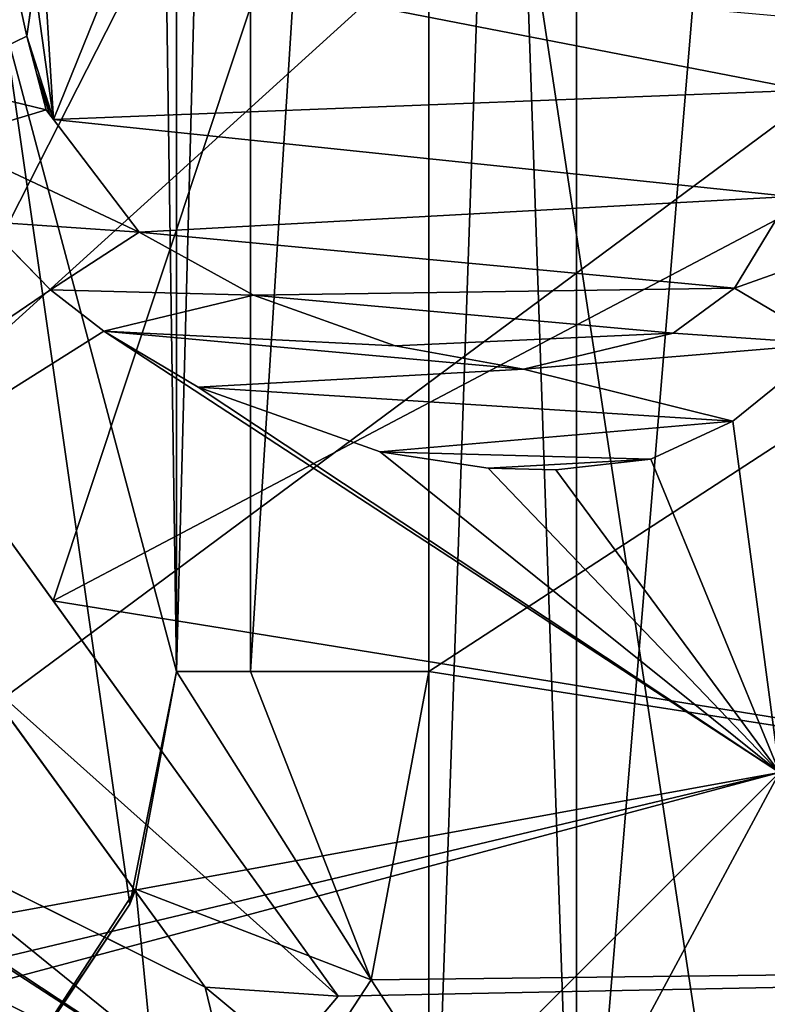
# Model space of a CAD drawing. Header units: millimetres. Extents: x -122 to 122, y -98 to 94.
# Tile 523 of 533: x 77.38 to 80.34, y 66.58 to 70.49. Entities that reach past the tile are written whole.
import ezdxf

# ---------------------------------------------------------------- set-up
doc = ezdxf.new("R2010")
doc.units = ezdxf.units.MM
doc.header["$LTSCALE"] = 26.699852
for name, color, linetype in [('1205', 7, 'CONTINUOUS'), ('1212', 7, 'CONTINUOUS'), ('1220', 7, 'CONTINUOUS'), ('31', 7, 'CONTINUOUS'), ('32', 7, 'CONTINUOUS'), ('35', 7, 'CONTINUOUS'), ('4174', 7, 'CONTINUOUS'), ('4212', 7, 'CONTINUOUS'), ('4219', 7, 'CONTINUOUS'), ('4227', 7, 'CONTINUOUS'), ('4795', 7, 'CONTINUOUS'), ('4797', 7, 'CONTINUOUS'), ('4798', 7, 'CONTINUOUS'), ('4800', 7, 'CONTINUOUS'), ('4803', 7, 'CONTINUOUS'), ('4807', 7, 'CONTINUOUS'), ('4811', 7, 'CONTINUOUS'), ('4812', 7, 'CONTINUOUS'), ('4819', 7, 'CONTINUOUS'), ('4821', 7, 'CONTINUOUS'), ('4823', 7, 'CONTINUOUS'), ('4826', 7, 'CONTINUOUS'), ('4859', 7, 'CONTINUOUS'), ('4860', 7, 'CONTINUOUS'), ('4866', 7, 'CONTINUOUS'), ('4867', 7, 'CONTINUOUS'), ('4869', 7, 'CONTINUOUS'), ('5013', 7, 'CONTINUOUS'), ('792', 7, 'CONTINUOUS'), ('793', 7, 'CONTINUOUS'), ('803', 7, 'CONTINUOUS'), ('804', 7, 'CONTINUOUS'), ('806', 7, 'CONTINUOUS'), ('808', 7, 'CONTINUOUS'), ('810', 7, 'CONTINUOUS'), ('909', 7, 'CONTINUOUS'), ('910', 7, 'CONTINUOUS'), ('911', 7, 'CONTINUOUS'), ('912', 7, 'CONTINUOUS'), ('913', 7, 'CONTINUOUS'), ('914', 7, 'CONTINUOUS'), ('915', 7, 'CONTINUOUS'), ('916', 7, 'CONTINUOUS'), ('917', 7, 'CONTINUOUS'), ('929', 7, 'CONTINUOUS'), ('930', 7, 'CONTINUOUS'), ('931', 7, 'CONTINUOUS'), ('932', 7, 'CONTINUOUS'), ('933', 7, 'CONTINUOUS'), ('934', 7, 'CONTINUOUS'), ('935', 7, 'CONTINUOUS'), ('936', 7, 'CONTINUOUS'), ('937', 7, 'CONTINUOUS'), ('963', 7, 'CONTINUOUS')]:
    doc.layers.add(name, color=color, linetype=linetype)

msp = doc.modelspace()

# ---------------------------------------------------------------- linework, layer by layer
at = {"layer": '1205', "color": 250, "linetype": 'Continuous', "true_color": 0x323232}
for points in [[(79, 82, -2), (79, 82, -10), (79, 65, -10), (79, 82, -2)], [(79, 65, -2), (79, 82, -2), (79, 65, -10), (79, 65, -2)]]:
    msp.add_3dface(points, dxfattribs=at)
at = {"layer": '1212', "color": 250, "linetype": 'Continuous', "true_color": 0x323232}
for points in [[(79, 65, -10), (79, 82, -10), (79.5858, 82, -11.4142), (79, 65, -10)], [(79.5858, 65, -11.4142), (79, 65, -10), (79.5858, 82, -11.4142), (79.5858, 65, -11.4142)], [(81, 82, -12), (81, 65, -12), (79.5858, 65, -11.4142), (81, 82, -12)], [(81, 82, -12), (79.5858, 65, -11.4142), (79.5858, 82, -11.4142), (81, 82, -12)]]:
    msp.add_3dface(points, dxfattribs=at)
at = {"layer": '1220', "color": 250, "linetype": 'Continuous', "true_color": 0x323232}
for points in [[(79, 82, -2), (79, 65, -2), (79.5858, 65, -0.5858), (79, 82, -2)], [(79.5858, 82, -0.5858), (79, 82, -2), (79.5858, 65, -0.5858), (79.5858, 82, -0.5858)], [(81, 65), (81, 82), (79.5858, 82, -0.5858), (81, 65)], [(81, 65), (79.5858, 82, -0.5858), (79.5858, 65, -0.5858), (81, 65)]]:
    msp.add_3dface(points, dxfattribs=at)
at = {"layer": '31', "color": 7, "linetype": 'Continuous', "true_color": 0xf5f5f5}
for points in [[(80.6065, 62.8935, -12), (85, 73.5, -12), (74.4996, 65.7056, -12), (80.6065, 62.8935, -12)], [(74.4996, 65.7056, -12), (85, 73.5, -12), (79, 73.5, -12), (74.4996, 65.7056, -12)]]:
    msp.add_3dface(points, dxfattribs=at)
at = {"layer": '32', "color": 7, "linetype": 'Continuous', "true_color": 0xf5f5f5}
for points in [[(79, 73.5, -15), (80.6065, 62.8935, -15), (74.4996, 65.7056, -15), (79, 73.5, -15)], [(85, 73.5, -15), (80.6065, 62.8935, -15), (79, 73.5, -15), (85, 73.5, -15)]]:
    msp.add_3dface(points, dxfattribs=at)
at = {"layer": '35', "color": 7, "linetype": 'Continuous', "true_color": 0xf5f5f5}
for points in [[(74.4996, 65.7056, -12), (79, 73.5, -12), (74.4996, 65.7056, -15), (74.4996, 65.7056, -12)], [(79, 73.5, -12), (79, 73.5, -15), (74.4996, 65.7056, -15), (79, 73.5, -12)]]:
    msp.add_3dface(points, dxfattribs=at)
at = {"layer": '4174', "color": 250, "linetype": 'Continuous', "true_color": 0x323232}
for points in [[(80.2677, 63.2324), (81, 65), (94.5, 92.5), (80.2677, 63.2324)], [(102.9852, 88.9852), (80.2677, 63.2324), (94.5, 92.5), (102.9852, 88.9852)], [(106.5, 80.5), (80.2677, 63.2324), (102.9852, 88.9852), (106.5, 80.5)], [(106.5, 51.2841), (80.2677, 63.2324), (106.5, 80.5), (106.5, 51.2841)]]:
    msp.add_3dface(points, dxfattribs=at)
at = {"layer": '4212', "color": 250, "linetype": 'Continuous', "true_color": 0x323232}
for points in [[(79, 65, 10), (79, 82, 10), (79, 65, 2), (79, 65, 10)], [(79, 65, 2), (79, 82, 10), (79, 82, 2), (79, 65, 2)]]:
    msp.add_3dface(points, dxfattribs=at)
at = {"layer": '4219', "color": 250, "linetype": 'Continuous', "true_color": 0x323232}
for points in [[(79, 82, 10), (79, 65, 10), (79.5858, 65, 11.4142), (79, 82, 10)], [(79, 82, 10), (79.5858, 65, 11.4142), (79.5858, 82, 11.4142), (79, 82, 10)], [(81, 65, 12), (81, 82, 12), (79.5858, 82, 11.4142), (81, 65, 12)], [(79.5858, 65, 11.4142), (81, 65, 12), (79.5858, 82, 11.4142), (79.5858, 65, 11.4142)]]:
    msp.add_3dface(points, dxfattribs=at)
at = {"layer": '4227', "color": 250, "linetype": 'Continuous', "true_color": 0x323232}
for points in [[(79, 65, 2), (79, 82, 2), (79.5858, 82, 0.5858), (79, 65, 2)], [(79, 65, 2), (79.5858, 82, 0.5858), (79.5858, 65, 0.5858), (79, 65, 2)], [(81, 82), (81, 65), (79.5858, 65, 0.5858), (81, 82)], [(79.5858, 82, 0.5858), (81, 82), (79.5858, 65, 0.5858), (79.5858, 82, 0.5858)]]:
    msp.add_3dface(points, dxfattribs=at)
at = {"layer": '4795', "color": 7, "linetype": 'Continuous', "true_color": 0xf5f5f5}
for points in [[(79, 79.1, 12), (87.6, 73.5, 12), (79, 67.9, 12), (79, 79.1, 12)], [(87.6, 73.5, 12), (86.2603, 66.7656, 12), (79, 67.9, 12), (87.6, 73.5, 12)], [(79, 67.9, 12), (86.2603, 66.7656, 12), (78.7723, 66.6767, 12), (79, 67.9, 12)], [(86.2603, 66.7656, 12), (82.4441, 61.0542, 12), (78.7723, 66.6767, 12), (86.2603, 66.7656, 12)], [(78.7723, 66.6767, 12), (82.4441, 61.0542, 12), (77.9924, 65.4841, 12), (78.7723, 66.6767, 12)]]:
    msp.add_3dface(points, dxfattribs=at)
at = {"layer": '4797', "color": 7, "linetype": 'Continuous', "true_color": 0xf5f5f5}
for points in [[(76.9599, 68.9443, 19.2944), (79.2773, 73.5, 18.9925), (75.6273, 70.7932, 19.8269), (76.9599, 68.9443, 19.2944)], [(77.5107, 68.1803, 19.017), (79.2773, 73.5, 18.9925), (76.9599, 68.9443, 19.2944), (77.5107, 68.1803, 19.017)], [(86.2603, 66.7648, 14.625), (87.6, 73.5, 14.625), (77.5107, 68.1803, 19.017), (86.2603, 66.7648, 14.625)], [(87.6, 73.5, 14.625), (79.2773, 73.5, 18.9925), (77.5107, 68.1803, 19.017), (87.6, 73.5, 14.625)], [(86.2603, 66.7648, 14.625), (77.5107, 68.1803, 19.017), (78.6409, 66.6122, 18.3364), (86.2603, 66.7648, 14.625)], [(82.4451, 61.0549, 14.625), (76.5724, 66.9521, 18.9925), (73.9609, 64.3566, 18.7536), (82.4451, 61.0549, 14.625)], [(76.5724, 66.9521, 18.9925), (82.4451, 61.0549, 14.625), (78.2377, 66.1347, 18.3364), (76.5724, 66.9521, 18.9925)], [(82.4451, 61.0549, 14.625), (86.2603, 66.7648, 14.625), (78.2377, 66.1347, 18.3364), (82.4451, 61.0549, 14.625)], [(78.2377, 66.1347, 18.3364), (86.2603, 66.7648, 14.625), (78.4408, 66.3752, 18.3382), (78.2377, 66.1347, 18.3364)], [(78.4408, 66.3752, 18.3382), (86.2603, 66.7648, 14.625), (78.6409, 66.6122, 18.3364), (78.4408, 66.3752, 18.3382)]]:
    msp.add_3dface(points, dxfattribs=at)
at = {"layer": '4798', "color": 7, "linetype": 'Continuous', "true_color": 0xf5f5f5}
for points in [[(77.981, 73.5, -10), (73.9905, 66.5883, -10), (77.981, 73.5, -66.4045), (77.981, 73.5, -10)], [(77.981, 73.5, -66.4045), (73.9905, 66.5883, -10), (73.9905, 66.5883, -66.4045), (77.981, 73.5, -66.4045)]]:
    msp.add_3dface(points, dxfattribs=at)
at = {"layer": '4800', "color": 7, "linetype": 'Continuous', "true_color": 0xf5f5f5}
msp.add_3dface([(77.2923, 67.7764, 18.9948), (76.8705, 67.266, 18.9925), (78.1142, 66.648, 18.5075), (77.2923, 67.7764, 18.9948)], dxfattribs=at)
at = {"layer": '4803', "color": 7, "linetype": 'Continuous', "true_color": 0xf5f5f5}
for points in [[(78, 79.1, 11), (78, 67.9, 11), (78, 79.1, 1.0205), (78, 79.1, 11)], [(78, 79.1, 1.0205), (78, 67.9, 11), (78, 73.5019, 0.2898), (78, 79.1, 1.0205)], [(78, 67.9, 11), (78, 67.9, 1.0205), (78, 73.5019, 0.2898), (78, 67.9, 11)]]:
    msp.add_3dface(points, dxfattribs=at)
at = {"layer": '4807', "color": 7, "linetype": 'Continuous', "true_color": 0xf5f5f5}
for points in [[(78, 67.9, 1.0205), (77.8392, 67.0364, 11), (77.8154, 66.977, 1.1922), (78, 67.9, 1.0205)], [(78, 67.9, 1.0205), (78, 67.9, 11), (77.8392, 67.0364, 11), (78, 67.9, 1.0205)], [(77.8392, 67.0364, 11), (77.2889, 66.1948, 11), (77.8154, 66.977, 1.1922), (77.8392, 67.0364, 11)], [(77.2889, 66.1948, 11), (77.2971, 66.2029, 1.25), (77.8154, 66.977, 1.1922), (77.2889, 66.1948, 11)]]:
    msp.add_3dface(points, dxfattribs=at)
at = {"layer": '4811', "color": 7, "linetype": 'Continuous', "true_color": 0xf5f5f5}
for points in [[(78, 67.9, 11), (78.7723, 66.6767, 12), (77.8392, 67.0364, 11), (78, 67.9, 11)], [(78.7723, 66.6767, 12), (78, 67.9, 11), (78.2929, 67.9, 11.7071), (78.7723, 66.6767, 12)], [(79, 67.9, 12), (78.7723, 66.6767, 12), (78.2929, 67.9, 11.7071), (79, 67.9, 12)], [(77.9924, 65.4841, 12), (77.2889, 66.1948, 11), (77.8392, 67.0364, 11), (77.9924, 65.4841, 12)], [(78.7723, 66.6767, 12), (77.9924, 65.4841, 12), (77.8392, 67.0364, 11), (78.7723, 66.6767, 12)]]:
    msp.add_3dface(points, dxfattribs=at)
at = {"layer": '4812', "color": 7, "linetype": 'Continuous', "true_color": 0xf5f5f5}
for points in [[(78, 67.9, 11), (78, 79.1, 11), (78.2929, 79.1, 11.7071), (78, 67.9, 11)], [(78, 67.9, 11), (78.2929, 79.1, 11.7071), (78.2929, 67.9, 11.7071), (78, 67.9, 11)], [(79, 79.1, 12), (79, 67.9, 12), (78.2929, 67.9, 11.7071), (79, 79.1, 12)], [(78.2929, 79.1, 11.7071), (79, 79.1, 12), (78.2929, 67.9, 11.7071), (78.2929, 79.1, 11.7071)]]:
    msp.add_3dface(points, dxfattribs=at)
at = {"layer": '4819', "color": 7, "linetype": 'Continuous', "true_color": 0xf5f5f5}
msp.add_3dface([(76.3855, 73.5, -68), (77.981, 73.5, -66.4045), (73.9905, 66.5883, -66.4045), (76.3855, 73.5, -68)], dxfattribs=at)
at = {"layer": '4821', "color": 7, "linetype": 'Continuous', "true_color": 0xf5f5f5}
for points in [[(77.9175, 73.5, 0.2556), (78, 67.9, 1.0205), (77.3157, 70.4722, 0.2556), (77.9175, 73.5, 0.2556)], [(78, 73.5019, 0.2898), (78, 67.9, 1.0205), (77.9175, 73.5, 0.2556), (78, 73.5019, 0.2898)], [(77.8154, 66.977, 1.1922), (77.2971, 66.2029, 1.25), (77.3157, 70.4722, 0.2556), (77.8154, 66.977, 1.1922)], [(78, 67.9, 1.0205), (77.8154, 66.977, 1.1922), (77.3157, 70.4722, 0.2556), (78, 67.9, 1.0205)]]:
    msp.add_3dface(points, dxfattribs=at)
at = {"layer": '4823', "color": 7, "linetype": 'Continuous', "true_color": 0xf5f5f5}
for points in [[(77.3, 73.5, -10), (73.65, 67.178, -10), (77.981, 73.5, -10), (77.3, 73.5, -10)], [(77.981, 73.5, -10), (73.65, 67.178, -10), (73.9905, 66.5883, -10), (77.981, 73.5, -10)]]:
    msp.add_3dface(points, dxfattribs=at)
at = {"layer": '4826', "color": 7, "linetype": 'Continuous', "true_color": 0xf5f5f5}
for points in [[(77.3157, 70.4722, 0.2556), (77.3, 73.5, -0.6683), (77.4686, 73.5, -0.1127), (77.3157, 70.4722, 0.2556)], [(77.9175, 73.5, 0.2556), (77.3157, 70.4722, 0.2556), (77.4686, 73.5, -0.1127), (77.9175, 73.5, 0.2556)]]:
    msp.add_3dface(points, dxfattribs=at)
at = {"layer": '4859', "color": 7, "linetype": 'Continuous', "true_color": 0xf5f5f5}
for points in [[(78.2377, 66.1347, 18.3364), (78.4408, 66.3752, 18.3382), (78.6409, 66.6122, 19.4132), (78.2377, 66.1347, 18.3364)], [(78.2377, 66.1347, 18.3364), (78.6409, 66.6122, 19.4132), (78.2377, 66.1347, 19.4132), (78.2377, 66.1347, 18.3364)], [(78.2377, 66.1347, 19.4132), (78.6409, 66.6122, 19.4132), (78.4407, 66.3751, 19.4149), (78.2377, 66.1347, 19.4132)], [(78.4408, 66.3752, 18.3382), (78.6409, 66.6122, 18.3364), (78.6409, 66.6122, 19.4132), (78.4408, 66.3752, 18.3382)]]:
    msp.add_3dface(points, dxfattribs=at)
at = {"layer": '4860', "color": 7, "linetype": 'Continuous', "true_color": 0xf5f5f5}
for points in [[(78.6409, 66.6122, 19.4132), (76.9599, 68.9443, 19.2944), (76.9595, 68.9449, 20.336), (78.6409, 66.6122, 19.4132)], [(77.5107, 68.1803, 19.017), (76.9599, 68.9443, 19.2944), (78.6409, 66.6122, 19.4132), (77.5107, 68.1803, 19.017)], [(78.6409, 66.6122, 18.3364), (77.5107, 68.1803, 19.017), (78.6409, 66.6122, 19.4132), (78.6409, 66.6122, 18.3364)]]:
    msp.add_3dface(points, dxfattribs=at)
at = {"layer": '4866', "color": 7, "linetype": 'Continuous', "true_color": 0xf5f5f5}
for points in [[(76.5724, 66.9521, 18.9925), (78.2377, 66.1347, 18.3364), (75.8856, 67.2892, 20.2667), (76.5724, 66.9521, 18.9925)], [(78.2377, 66.1347, 18.3364), (78.2377, 66.1347, 19.4132), (75.8856, 67.2892, 20.2667), (78.2377, 66.1347, 18.3364)]]:
    msp.add_3dface(points, dxfattribs=at)
at = {"layer": '4867', "color": 7, "linetype": 'Continuous', "true_color": 0xf5f5f5}
for points in [[(78.1142, 66.648, 19.5778), (76.8022, 67.2999, 19.0169), (76.8021, 67.3, 20.0683), (78.1142, 66.648, 19.5778)], [(76.8705, 67.266, 18.9925), (76.8022, 67.2999, 19.0169), (78.1142, 66.648, 19.5778), (76.8705, 67.266, 18.9925)], [(78.1142, 66.648, 18.5075), (76.8705, 67.266, 18.9925), (78.1142, 66.648, 19.5778), (78.1142, 66.648, 18.5075)]]:
    msp.add_3dface(points, dxfattribs=at)
at = {"layer": '4869', "color": 7, "linetype": 'Continuous', "true_color": 0xf5f5f5}
for points in [[(77.2923, 67.7764, 18.9948), (78.1142, 66.648, 18.5075), (77.2075, 67.8929, 20.0912), (77.2923, 67.7764, 18.9948)], [(78.1142, 66.648, 18.5075), (78.1142, 66.648, 19.5778), (77.2075, 67.8929, 20.0912), (78.1142, 66.648, 18.5075)]]:
    msp.add_3dface(points, dxfattribs=at)
at = {"layer": '5013', "color": 7, "linetype": 'Continuous', "true_color": 0xf5f5f5}
for points in [[(78.6409, 66.6122, 19.4132), (76.9595, 68.9449, 20.336), (77.2075, 67.8929, 20.0912), (78.6409, 66.6122, 19.4132)], [(78.2377, 66.1347, 19.4132), (75.0905, 68.1788, 20.5915), (75.8856, 67.2892, 20.2667), (78.2377, 66.1347, 19.4132)], [(75.0905, 68.1788, 20.5915), (78.2377, 66.1347, 19.4132), (75.466, 67.964, 20.4842), (75.0905, 68.1788, 20.5915)], [(75.466, 67.964, 20.4842), (78.2377, 66.1347, 19.4132), (76.8021, 67.3, 20.0683), (75.466, 67.964, 20.4842)], [(78.1142, 66.648, 19.5778), (78.6409, 66.6122, 19.4132), (77.2075, 67.8929, 20.0912), (78.1142, 66.648, 19.5778)], [(78.2377, 66.1347, 19.4132), (78.1142, 66.648, 19.5778), (76.8021, 67.3, 20.0683), (78.2377, 66.1347, 19.4132)], [(78.4407, 66.3751, 19.4149), (78.6409, 66.6122, 19.4132), (78.1142, 66.648, 19.5778), (78.4407, 66.3751, 19.4149)], [(78.2377, 66.1347, 19.4132), (78.4407, 66.3751, 19.4149), (78.1142, 66.648, 19.5778), (78.2377, 66.1347, 19.4132)]]:
    msp.add_3dface(points, dxfattribs=at)
at = {"layer": '792', "color": 7, "linetype": 'Continuous', "true_color": 0xf5f5f5}
for points in [[(78.25, 73.5, -15), (74.125, 66.3553, -15), (82, 73.5, -15), (78.25, 73.5, -15)], [(82, 73.5, -15), (74.125, 66.3553, -15), (80.3912, 67.4992, -15), (82, 73.5, -15)], [(80.3912, 67.4992, -15), (74.125, 66.3553, -15), (64, 63.1077, -15), (80.3912, 67.4992, -15)], [(76, 63.1077, -15), (80.3912, 67.4992, -15), (64, 63.1077, -15), (76, 63.1077, -15)]]:
    msp.add_3dface(points, dxfattribs=at)
at = {"layer": '793', "color": 7, "linetype": 'Continuous', "true_color": 0xf5f5f5}
for points in [[(80.4922, 70.2056, -28.55), (77.5119, 70.0893, -28.55), (77.7728, 70.7349, -28.55), (80.4922, 70.2056, -28.55)], [(80.4157, 70.4982, -28.55), (80.4922, 70.2056, -28.55), (77.7728, 70.7349, -28.55), (80.4157, 70.4982, -28.55)], [(80.4326, 69.7845, -28.55), (77.5119, 70.0893, -28.55), (80.4922, 70.2056, -28.55), (80.4326, 69.7845, -28.55)], [(77.8522, 69.642, -28.55), (77.5119, 70.0893, -28.55), (80.4326, 69.7845, -28.55), (77.8522, 69.642, -28.55)], [(80.2126, 69.4205, -28.55), (77.8522, 69.642, -28.55), (80.4326, 69.7845, -28.55), (80.2126, 69.4205, -28.55)], [(77.2869, 69.6317, -28.55), (77.4999, 69.4136, -28.55), (71.6239, 65.4119, -28.55), (77.2869, 69.6317, -28.55)], [(78.3053, 69.3921, -28.55), (77.8522, 69.642, -28.55), (80.2126, 69.4205, -28.55), (78.3053, 69.3921, -28.55)], [(77.4999, 69.4136, -28.55), (77.7124, 69.2494, -28.55), (71.6239, 65.4119, -28.55), (77.4999, 69.4136, -28.55)], [(79.9684, 69.2421, -28.55), (78.3053, 69.3921, -28.55), (80.2126, 69.4205, -28.55), (79.9684, 69.2421, -28.55)], [(78.8665, 69.1923, -28.55), (78.3053, 69.3921, -28.55), (79.9684, 69.2421, -28.55), (78.8665, 69.1923, -28.55)], [(77.7124, 69.2494, -28.55), (80.3912, 67.4992, -28.55), (71.6239, 65.4119, -28.55), (77.7124, 69.2494, -28.55)], [(78.0853, 69.0282, -28.55), (80.3912, 67.4992, -28.55), (77.7124, 69.2494, -28.55), (78.0853, 69.0282, -28.55)], [(79.3755, 69.0994, -28.55), (78.8665, 69.1923, -28.55), (79.9684, 69.2421, -28.55), (79.3755, 69.0994, -28.55)], [(80.5855, 69.1993, -28.55), (80.3912, 67.4992, -28.55), (80.2052, 68.8924, -28.55), (80.5855, 69.1993, -28.55)], [(78.8069, 68.7712, -28.55), (80.3912, 67.4992, -28.55), (78.0853, 69.0282, -28.55), (78.8069, 68.7712, -28.55)], [(80.2052, 68.8924, -28.55), (80.3912, 67.4992, -28.55), (79.8808, 68.7426, -28.55), (80.2052, 68.8924, -28.55)], [(79.2357, 68.7069, -28.55), (80.3912, 67.4992, -28.55), (78.8069, 68.7712, -28.55), (79.2357, 68.7069, -28.55)], [(79.8808, 68.7426, -28.55), (80.3912, 67.4992, -28.55), (79.5042, 68.6998, -28.55), (79.8808, 68.7426, -28.55)], [(79.5042, 68.6998, -28.55), (80.3912, 67.4992, -28.55), (79.2357, 68.7069, -28.55), (79.5042, 68.6998, -28.55)], [(80.3912, 67.4992, -28.55), (76, 63.1077, -28.55), (71.6239, 65.4119, -28.55), (80.3912, 67.4992, -28.55)]]:
    msp.add_3dface(points, dxfattribs=at)
at = {"layer": '803', "color": 7, "linetype": 'Continuous', "true_color": 0xf5f5f5}
for points in [[(77.4662, 70.841, -28.2255), (77.5119, 70.0893, -28.55), (77.4365, 70.6313, -28.2706), (77.4662, 70.841, -28.2255)], [(77.7728, 70.7349, -28.55), (77.5119, 70.0893, -28.55), (77.4662, 70.841, -28.2255), (77.7728, 70.7349, -28.55)], [(77.4365, 70.6313, -28.2706), (77.5119, 70.0893, -28.55), (77.4065, 70.4199, -28.3215), (77.4365, 70.6313, -28.2706)], [(77.4065, 70.4199, -28.3215), (77.5119, 70.0893, -28.55), (77.4446, 70.2741, -28.4135), (77.4065, 70.4199, -28.3215)], [(77.5119, 70.0893, -28.55), (77.4975, 70.1083, -28.529), (77.4446, 70.2741, -28.4135), (77.5119, 70.0893, -28.55)], [(77.483, 70.1273, -28.508), (77.4446, 70.2741, -28.4135), (77.4975, 70.1083, -28.529), (77.483, 70.1273, -28.508)]]:
    msp.add_3dface(points, dxfattribs=at)
at = {"layer": '804', "color": 7, "linetype": 'Continuous', "true_color": 0xf5f5f5}
for points in [[(74.125, 66.3553, -15), (78.25, 73.5, -15), (73.4587, 67.5093, -16.3325), (74.125, 66.3553, -15)], [(78.25, 73.5, -15), (76.9175, 73.5, -16.3325), (73.4587, 67.5093, -16.3325), (78.25, 73.5, -15)]]:
    msp.add_3dface(points, dxfattribs=at)
at = {"layer": '806', "color": 7, "linetype": 'Continuous', "true_color": 0xf5f5f5}
for points in [[(76, 63.1077, -28.55), (80.3912, 67.4992, -28.55), (78.9428, 64.8067, -28.2776), (76, 63.1077, -28.55)], [(80.3912, 67.4992, -28.55), (82, 66.5718, -27.4782), (78.9428, 64.8067, -28.2776), (80.3912, 67.4992, -28.55)]]:
    msp.add_3dface(points, dxfattribs=at)
at = {"layer": '808', "color": 7, "linetype": 'Continuous', "true_color": 0xf5f5f5}
for points in [[(80.3912, 67.4992, -15), (76, 63.1077, -15), (78.9428, 64.8067, -15.2724), (80.3912, 67.4992, -15)], [(82, 66.5718, -16.0718), (80.3912, 67.4992, -15), (78.9428, 64.8067, -15.2724), (82, 66.5718, -16.0718)]]:
    msp.add_3dface(points, dxfattribs=at)
at = {"layer": '810', "color": 7, "linetype": 'Continuous', "true_color": 0xf5f5f5}
for points in [[(77.0297, 70.2373, -28.05), (77.3006, 70.8992, -28.05), (77.4065, 70.4199, -28.05), (77.0297, 70.2373, -28.05)], [(77.4065, 70.4199, -28.05), (77.3006, 70.8992, -28.05), (77.4662, 70.841, -28.05), (77.4065, 70.4199, -28.05)], [(77.483, 70.1273, -28.05), (77.0297, 70.2373, -28.05), (77.4065, 70.4199, -28.05), (77.483, 70.1273, -28.05)], [(77.0297, 70.2373, -28.05), (77.483, 70.1273, -28.05), (77.0784, 70.006, -28.05), (77.0297, 70.2373, -28.05)], [(77.483, 70.1273, -28.05), (77.8522, 69.642, -28.05), (77.0784, 70.006, -28.05), (77.483, 70.1273, -28.05)], [(77.0784, 70.006, -28.05), (77.8522, 69.642, -28.05), (77.2351, 69.6848, -28.05), (77.0784, 70.006, -28.05)], [(80.2126, 69.4205, -28.05), (80.4326, 69.7845, -28.05), (80.8335, 69.6417, -28.05), (80.2126, 69.4205, -28.05)], [(77.2351, 69.6848, -28.05), (77.8522, 69.642, -28.05), (77.4999, 69.4136, -28.05), (77.2351, 69.6848, -28.05)], [(77.8522, 69.642, -28.05), (78.3053, 69.3921, -28.05), (77.4999, 69.4136, -28.05), (77.8522, 69.642, -28.05)], [(80.5855, 69.1993, -28.05), (80.2126, 69.4205, -28.05), (80.8335, 69.6417, -28.05), (80.5855, 69.1993, -28.05)], [(77.4999, 69.4136, -28.05), (78.3053, 69.3921, -28.05), (77.7124, 69.2494, -28.05), (77.4999, 69.4136, -28.05)], [(79.9684, 69.2421, -28.05), (80.2126, 69.4205, -28.05), (80.5855, 69.1993, -28.05), (79.9684, 69.2421, -28.05)], [(78.3053, 69.3921, -28.05), (78.8665, 69.1923, -28.05), (77.7124, 69.2494, -28.05), (78.3053, 69.3921, -28.05)], [(78.8665, 69.1923, -28.05), (79.3755, 69.0994, -28.05), (77.7124, 69.2494, -28.05), (78.8665, 69.1923, -28.05)], [(77.7124, 69.2494, -28.05), (79.3755, 69.0994, -28.05), (78.0853, 69.0282, -28.05), (77.7124, 69.2494, -28.05)], [(79.3755, 69.0994, -28.05), (79.9684, 69.2421, -28.05), (80.5855, 69.1993, -28.05), (79.3755, 69.0994, -28.05)], [(80.2052, 68.8924, -28.05), (79.3755, 69.0994, -28.05), (80.5855, 69.1993, -28.05), (80.2052, 68.8924, -28.05)], [(78.0853, 69.0282, -28.05), (79.3755, 69.0994, -28.05), (80.2052, 68.8924, -28.05), (78.0853, 69.0282, -28.05)], [(78.8069, 68.7712, -28.05), (78.0853, 69.0282, -28.05), (80.2052, 68.8924, -28.05), (78.8069, 68.7712, -28.05)], [(79.8808, 68.7426, -28.05), (78.8069, 68.7712, -28.05), (80.2052, 68.8924, -28.05), (79.8808, 68.7426, -28.05)], [(79.2357, 68.7069, -28.05), (78.8069, 68.7712, -28.05), (79.8808, 68.7426, -28.05), (79.2357, 68.7069, -28.05)], [(79.5042, 68.6998, -28.05), (79.2357, 68.7069, -28.05), (79.8808, 68.7426, -28.05), (79.5042, 68.6998, -28.05)]]:
    msp.add_3dface(points, dxfattribs=at)
at = {"layer": '909', "color": 7, "linetype": 'Continuous', "true_color": 0xf5f5f5}
for points in [[(80.5855, 69.1993, -28.55), (80.2052, 68.8924, -28.55), (80.2052, 68.8924, -28.05), (80.5855, 69.1993, -28.55)], [(80.5855, 69.1993, -28.55), (80.2052, 68.8924, -28.05), (80.5855, 69.1993, -28.05), (80.5855, 69.1993, -28.55)]]:
    msp.add_3dface(points, dxfattribs=at)
at = {"layer": '910', "color": 7, "linetype": 'Continuous', "true_color": 0xf5f5f5}
for points in [[(80.2052, 68.8924, -28.55), (79.8808, 68.7426, -28.55), (79.8808, 68.7426, -28.05), (80.2052, 68.8924, -28.55)], [(80.2052, 68.8924, -28.55), (79.8808, 68.7426, -28.05), (80.2052, 68.8924, -28.05), (80.2052, 68.8924, -28.55)]]:
    msp.add_3dface(points, dxfattribs=at)
at = {"layer": '911', "color": 7, "linetype": 'Continuous', "true_color": 0xf5f5f5}
for points in [[(79.8808, 68.7426, -28.55), (79.5042, 68.6998, -28.55), (79.5042, 68.6998, -28.05), (79.8808, 68.7426, -28.55)], [(79.8808, 68.7426, -28.55), (79.5042, 68.6998, -28.05), (79.8808, 68.7426, -28.05), (79.8808, 68.7426, -28.55)]]:
    msp.add_3dface(points, dxfattribs=at)
at = {"layer": '912', "color": 7, "linetype": 'Continuous', "true_color": 0xf5f5f5}
for points in [[(79.5042, 68.6998, -28.55), (79.2357, 68.7069, -28.55), (79.2357, 68.7069, -28.05), (79.5042, 68.6998, -28.55)], [(79.5042, 68.6998, -28.55), (79.2357, 68.7069, -28.05), (79.5042, 68.6998, -28.05), (79.5042, 68.6998, -28.55)]]:
    msp.add_3dface(points, dxfattribs=at)
at = {"layer": '913', "color": 7, "linetype": 'Continuous', "true_color": 0xf5f5f5}
for points in [[(79.2357, 68.7069, -28.55), (78.8069, 68.7712, -28.55), (78.8069, 68.7712, -28.05), (79.2357, 68.7069, -28.55)], [(79.2357, 68.7069, -28.55), (78.8069, 68.7712, -28.05), (79.2357, 68.7069, -28.05), (79.2357, 68.7069, -28.55)]]:
    msp.add_3dface(points, dxfattribs=at)
at = {"layer": '914', "color": 7, "linetype": 'Continuous', "true_color": 0xf5f5f5}
for points in [[(78.8069, 68.7712, -28.55), (78.0853, 69.0282, -28.55), (78.8069, 68.7712, -28.05), (78.8069, 68.7712, -28.55)], [(78.0853, 69.0282, -28.55), (78.0853, 69.0282, -28.05), (78.8069, 68.7712, -28.05), (78.0853, 69.0282, -28.55)]]:
    msp.add_3dface(points, dxfattribs=at)
at = {"layer": '915', "color": 7, "linetype": 'Continuous', "true_color": 0xf5f5f5}
for points in [[(78.0853, 69.0282, -28.55), (77.7124, 69.2494, -28.55), (77.7124, 69.2494, -28.05), (78.0853, 69.0282, -28.55)], [(78.0853, 69.0282, -28.55), (77.7124, 69.2494, -28.05), (78.0853, 69.0282, -28.05), (78.0853, 69.0282, -28.55)]]:
    msp.add_3dface(points, dxfattribs=at)
at = {"layer": '916', "color": 7, "linetype": 'Continuous', "true_color": 0xf5f5f5}
for points in [[(77.7124, 69.2494, -28.55), (77.4999, 69.4136, -28.55), (77.4999, 69.4136, -28.05), (77.7124, 69.2494, -28.55)], [(77.7124, 69.2494, -28.55), (77.4999, 69.4136, -28.05), (77.7124, 69.2494, -28.05), (77.7124, 69.2494, -28.55)]]:
    msp.add_3dface(points, dxfattribs=at)
at = {"layer": '917', "color": 7, "linetype": 'Continuous', "true_color": 0xf5f5f5}
for points in [[(77.4999, 69.4136, -28.55), (77.261, 69.6583, -28.5147), (77.2351, 69.6848, -28.4794), (77.4999, 69.4136, -28.55)], [(77.4999, 69.4136, -28.55), (77.2351, 69.6848, -28.4794), (77.2351, 69.6848, -28.05), (77.4999, 69.4136, -28.55)], [(77.4999, 69.4136, -28.55), (77.2351, 69.6848, -28.05), (77.4999, 69.4136, -28.05), (77.4999, 69.4136, -28.55)], [(77.4999, 69.4136, -28.55), (77.2869, 69.6317, -28.55), (77.261, 69.6583, -28.5147), (77.4999, 69.4136, -28.55)]]:
    msp.add_3dface(points, dxfattribs=at)
at = {"layer": '929', "color": 7, "linetype": 'Continuous', "true_color": 0xf5f5f5}
for points in [[(77.4365, 70.6313, -28.2706), (77.4065, 70.4199, -28.3215), (77.4662, 70.841, -28.05), (77.4365, 70.6313, -28.2706)], [(77.4065, 70.4199, -28.3215), (77.4065, 70.4199, -28.05), (77.4662, 70.841, -28.05), (77.4065, 70.4199, -28.3215)]]:
    msp.add_3dface(points, dxfattribs=at)
at = {"layer": '930', "color": 7, "linetype": 'Continuous', "true_color": 0xf5f5f5}
for points in [[(77.4065, 70.4199, -28.3215), (77.4446, 70.2741, -28.4135), (77.483, 70.1273, -28.05), (77.4065, 70.4199, -28.3215)], [(77.4065, 70.4199, -28.3215), (77.483, 70.1273, -28.05), (77.4065, 70.4199, -28.05), (77.4065, 70.4199, -28.3215)], [(77.4446, 70.2741, -28.4135), (77.483, 70.1273, -28.508), (77.483, 70.1273, -28.05), (77.4446, 70.2741, -28.4135)]]:
    msp.add_3dface(points, dxfattribs=at)
at = {"layer": '931', "color": 7, "linetype": 'Continuous', "true_color": 0xf5f5f5}
for points in [[(77.5119, 70.0893, -28.55), (77.8522, 69.642, -28.55), (77.483, 70.1273, -28.05), (77.5119, 70.0893, -28.55)], [(77.4975, 70.1083, -28.529), (77.5119, 70.0893, -28.55), (77.483, 70.1273, -28.05), (77.4975, 70.1083, -28.529)], [(77.8522, 69.642, -28.55), (77.8522, 69.642, -28.05), (77.483, 70.1273, -28.05), (77.8522, 69.642, -28.55)], [(77.483, 70.1273, -28.508), (77.4975, 70.1083, -28.529), (77.483, 70.1273, -28.05), (77.483, 70.1273, -28.508)]]:
    msp.add_3dface(points, dxfattribs=at)
at = {"layer": '932', "color": 7, "linetype": 'Continuous', "true_color": 0xf5f5f5}
for points in [[(77.8522, 69.642, -28.55), (78.3053, 69.3921, -28.55), (77.8522, 69.642, -28.05), (77.8522, 69.642, -28.55)], [(78.3053, 69.3921, -28.55), (78.3053, 69.3921, -28.05), (77.8522, 69.642, -28.05), (78.3053, 69.3921, -28.55)]]:
    msp.add_3dface(points, dxfattribs=at)
at = {"layer": '933', "color": 7, "linetype": 'Continuous', "true_color": 0xf5f5f5}
for points in [[(78.3053, 69.3921, -28.55), (78.8665, 69.1923, -28.55), (78.3053, 69.3921, -28.05), (78.3053, 69.3921, -28.55)], [(78.8665, 69.1923, -28.55), (78.8665, 69.1923, -28.05), (78.3053, 69.3921, -28.05), (78.8665, 69.1923, -28.55)]]:
    msp.add_3dface(points, dxfattribs=at)
at = {"layer": '934', "color": 7, "linetype": 'Continuous', "true_color": 0xf5f5f5}
for points in [[(78.8665, 69.1923, -28.55), (79.3755, 69.0994, -28.55), (78.8665, 69.1923, -28.05), (78.8665, 69.1923, -28.55)], [(79.3755, 69.0994, -28.55), (79.3755, 69.0994, -28.05), (78.8665, 69.1923, -28.05), (79.3755, 69.0994, -28.55)]]:
    msp.add_3dface(points, dxfattribs=at)
at = {"layer": '935', "color": 7, "linetype": 'Continuous', "true_color": 0xf5f5f5}
for points in [[(79.3755, 69.0994, -28.55), (79.9684, 69.2421, -28.55), (79.3755, 69.0994, -28.05), (79.3755, 69.0994, -28.55)], [(79.9684, 69.2421, -28.55), (79.9684, 69.2421, -28.05), (79.3755, 69.0994, -28.05), (79.9684, 69.2421, -28.55)]]:
    msp.add_3dface(points, dxfattribs=at)
at = {"layer": '936', "color": 7, "linetype": 'Continuous', "true_color": 0xf5f5f5}
for points in [[(79.9684, 69.2421, -28.55), (80.2126, 69.4205, -28.55), (80.2126, 69.4205, -28.05), (79.9684, 69.2421, -28.55)], [(79.9684, 69.2421, -28.55), (80.2126, 69.4205, -28.05), (79.9684, 69.2421, -28.05), (79.9684, 69.2421, -28.55)]]:
    msp.add_3dface(points, dxfattribs=at)
at = {"layer": '937', "color": 7, "linetype": 'Continuous', "true_color": 0xf5f5f5}
for points in [[(80.2126, 69.4205, -28.55), (80.4326, 69.7845, -28.55), (80.4326, 69.7845, -28.05), (80.2126, 69.4205, -28.55)], [(80.2126, 69.4205, -28.55), (80.4326, 69.7845, -28.05), (80.2126, 69.4205, -28.05), (80.2126, 69.4205, -28.55)]]:
    msp.add_3dface(points, dxfattribs=at)
at = {"layer": '963', "color": 7, "linetype": 'Continuous'}
for points in [[(78.15, 73.5, -61), (77.35, 73.5, -60.2), (73.675, 67.1347, -60.2), (78.15, 73.5, -61)], [(75.7629, 67.7371, -61), (78.15, 73.5, -61), (73.675, 67.1347, -60.2), (75.7629, 67.7371, -61)], [(78.15, 73.5, -61), (75.7629, 67.7371, -61), (77.35, 73.5, -61.8), (78.15, 73.5, -61)]]:
    msp.add_3dface(points, dxfattribs=at)

doc.saveas('drawing.dxf')
